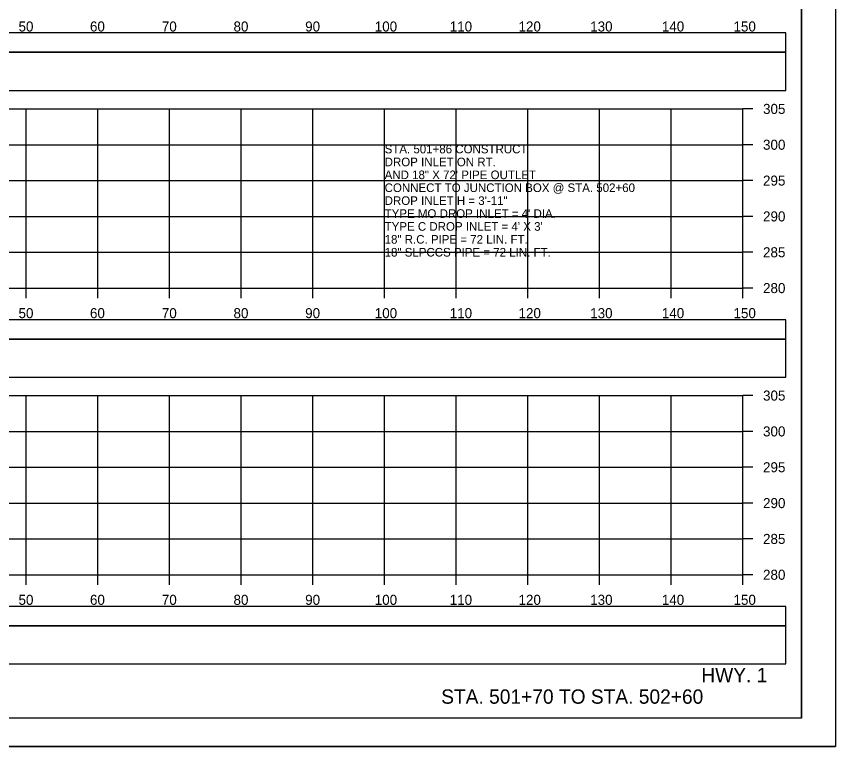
# Model space of a CAD drawing. Extents: x 1370538 to 1372872, y 376220 to 381127.
# Drawn here: x 1372757.3 to 1372871.6, y 376647.1 to 376749 of the extents above; entities that cross this region are included whole.
import ezdxf

# ---------------------------------------------------------------- set-up
doc = ezdxf.new("R2010")
doc.units = 0
for name, color, linetype in [('R_Border Notes', 7, 'Continuous'), ('R_Border PE', 7, 'Continuous'), ('R_Border Prem', 7, 'Continuous'), ('R_Grid', 7, 'Continuous'), ('R_No Plot', 7, 'Continuous'), ('R_Proposed Road', 7, 'Continuous'), ('R_Water Annot', 7, 'Continuous'), ('T_Detection Zones', 7, 'Continuous')]:
    doc.layers.add(name, color=color, linetype=linetype)

msp = doc.modelspace()

# ---------------------------------------------------------------- linework, layer by layer
at = {"layer": 'R_Border Notes'}
for q in [(1372866.83, 376856.55), (1372550.65, 376651.09)]:
    msp.add_line((1372866.83, 376651.09), q, dxfattribs=at)
at = {"layer": 'R_Border Prem'}
for p, q in [((1372858.65, 376711.09), (1372858.65, 376736.09)), ((1372860.05, 376736.09), (1372858.65, 376736.09)), ((1372860.05, 376731.09), (1372858.65, 376731.09)), ((1372860.05, 376726.09), (1372858.65, 376726.09)), ((1372860.05, 376721.09), (1372858.65, 376721.09)), ((1372860.05, 376716.09), (1372858.65, 376716.09)), ((1372558.65, 376711.09), (1372858.65, 376711.09)), ((1372758.65, 376709.69), (1372758.65, 376711.09)), ((1372768.65, 376709.69), (1372768.65, 376711.09)), ((1372778.65, 376709.69), (1372778.65, 376711.09)), ((1372788.65, 376709.69), (1372788.65, 376711.09)), ((1372798.65, 376709.69), (1372798.65, 376711.09)), ((1372808.65, 376709.69), (1372808.65, 376711.09)), ((1372818.65, 376709.69), (1372818.65, 376711.09)), ((1372828.65, 376709.69), (1372828.65, 376711.09)), ((1372838.65, 376709.69), (1372838.65, 376711.09)), ((1372848.65, 376709.69), (1372848.65, 376711.09)), ((1372858.65, 376709.69), (1372858.65, 376711.09)), ((1372860.05, 376711.09), (1372858.65, 376711.09)), ((1372858.65, 376671.09), (1372858.65, 376696.09)), ((1372860.05, 376696.09), (1372858.65, 376696.09)), ((1372860.05, 376691.09), (1372858.65, 376691.09)), ((1372860.05, 376686.09), (1372858.65, 376686.09)), ((1372860.05, 376681.09), (1372858.65, 376681.09)), ((1372860.05, 376676.09), (1372858.65, 376676.09)), ((1372558.65, 376671.09), (1372858.65, 376671.09)), ((1372758.65, 376669.69), (1372758.65, 376671.09)), ((1372768.65, 376669.69), (1372768.65, 376671.09)), ((1372778.65, 376669.69), (1372778.65, 376671.09)), ((1372788.65, 376669.69), (1372788.65, 376671.09)), ((1372798.65, 376669.69), (1372798.65, 376671.09)), ((1372808.65, 376669.69), (1372808.65, 376671.09)), ((1372818.65, 376669.69), (1372818.65, 376671.09)), ((1372828.65, 376669.69), (1372828.65, 376671.09)), ((1372838.65, 376669.69), (1372838.65, 376671.09)), ((1372848.65, 376669.69), (1372848.65, 376671.09)), ((1372858.65, 376669.69), (1372858.65, 376671.09)), ((1372860.05, 376671.09), (1372858.65, 376671.09))]:
    msp.add_line(p, q, dxfattribs=at)
at = {"layer": 'R_Grid'}
for p, q in [((1372558.65, 376736.09), (1372858.65, 376736.09)), ((1372758.65, 376711.09), (1372758.65, 376736.09)), ((1372768.65, 376711.09), (1372768.65, 376736.09)), ((1372778.65, 376711.09), (1372778.65, 376736.09)), ((1372788.65, 376711.09), (1372788.65, 376736.09)), ((1372798.65, 376711.09), (1372798.65, 376736.09)), ((1372808.65, 376711.09), (1372808.65, 376736.09)), ((1372818.65, 376711.09), (1372818.65, 376736.09)), ((1372828.65, 376711.09), (1372828.65, 376736.09)), ((1372838.65, 376711.09), (1372838.65, 376736.09)), ((1372848.65, 376711.09), (1372848.65, 376736.09)), ((1372858.65, 376711.09), (1372858.65, 376736.09)), ((1372558.65, 376731.09), (1372858.65, 376731.09)), ((1372558.65, 376726.09), (1372858.65, 376726.09)), ((1372558.65, 376721.09), (1372858.65, 376721.09)), ((1372558.65, 376716.09), (1372858.65, 376716.09)), ((1372558.65, 376711.09), (1372858.65, 376711.09)), ((1372558.65, 376696.09), (1372858.65, 376696.09)), ((1372758.65, 376671.09), (1372758.65, 376696.09)), ((1372768.65, 376671.09), (1372768.65, 376696.09)), ((1372778.65, 376671.09), (1372778.65, 376696.09)), ((1372788.65, 376671.09), (1372788.65, 376696.09)), ((1372798.65, 376671.09), (1372798.65, 376696.09)), ((1372808.65, 376671.09), (1372808.65, 376696.09)), ((1372818.65, 376671.09), (1372818.65, 376696.09)), ((1372828.65, 376671.09), (1372828.65, 376696.09)), ((1372838.65, 376671.09), (1372838.65, 376696.09)), ((1372848.65, 376671.09), (1372848.65, 376696.09)), ((1372858.65, 376671.09), (1372858.65, 376696.09)), ((1372558.65, 376691.09), (1372858.65, 376691.09)), ((1372558.65, 376686.09), (1372858.65, 376686.09)), ((1372558.65, 376681.09), (1372858.65, 376681.09)), ((1372558.65, 376676.09), (1372858.65, 376676.09)), ((1372558.65, 376671.09), (1372858.65, 376671.09))]:
    msp.add_line(p, q, dxfattribs=at)
at = {"layer": 'R_No Plot'}
msp.add_line((1372538.25, 376647.11), (1372871.58, 376647.11), dxfattribs=at)
for points in [[(1372538.24, 376860.44), (1372871.58, 376860.44), (1372871.58, 376647.11), (1372538.24, 376647.11)], [(1372784.57, 376856.55), (1372784.57, 376846.67), (1372820.3, 376846.67), (1372820.3, 376843.75), (1372843.5, 376843.75), (1372843.5, 376819.42), (1372866.83, 376819.42), (1372866.83, 376651.09), (1372550.65, 376651.09), (1372550.65, 376856.55)]]:
    msp.add_lwpolyline(points, close=True, dxfattribs=at)
at = {"layer": 'T_Detection Zones'}
for points in [[(1372552.66, 376743.99), (1372864.63, 376743.99), (1372864.63, 376746.69), (1372552.66, 376746.69)], [(1372552.66, 376738.66), (1372864.63, 376738.66), (1372864.63, 376743.99), (1372552.66, 376743.99)], [(1372552.66, 376703.96), (1372864.63, 376703.96), (1372864.63, 376706.67), (1372552.66, 376706.67)], [(1372552.66, 376698.64), (1372864.63, 376698.64), (1372864.63, 376703.96), (1372552.66, 376703.96)], [(1372552.66, 376663.98), (1372864.63, 376663.98), (1372864.63, 376666.68), (1372552.66, 376666.68)], [(1372552.66, 376658.66), (1372864.63, 376658.66), (1372864.63, 376663.98), (1372552.66, 376663.98)]]:
    msp.add_lwpolyline(points, close=True, dxfattribs=at)

# ---------------------------------------------------------------- texts
at = {"layer": 'R_Border PE'}
for s, p in [('50', (1372757.56, 376746.89)), ('60', (1372767.53, 376746.89)), ('70', (1372777.56, 376746.89)), ('80', (1372787.56, 376746.89)), ('90', (1372797.56, 376746.89)), ('100', (1372807.27, 376746.89)), ('110', (1372817.73, 376746.89)), ('120', (1372827.33, 376746.89)), ('130', (1372837.33, 376746.89)), ('140', (1372847.33, 376746.89)), ('150', (1372857.33, 376746.89)), ('305', (1372861.45, 376735.39)), ('300', (1372861.45, 376730.39)), ('295', (1372861.45, 376725.39)), ('290', (1372861.45, 376720.39)), ('285', (1372861.45, 376715.39)), ('280', (1372861.45, 376710.39)), ('50', (1372757.56, 376706.89)), ('60', (1372767.53, 376706.89)), ('70', (1372777.56, 376706.89)), ('80', (1372787.56, 376706.89)), ('90', (1372797.56, 376706.89)), ('100', (1372807.27, 376706.89)), ('110', (1372817.73, 376706.89)), ('120', (1372827.33, 376706.89)), ('130', (1372837.33, 376706.89)), ('140', (1372847.33, 376706.89)), ('150', (1372857.33, 376706.89)), ('305', (1372861.45, 376695.39)), ('300', (1372861.45, 376690.39)), ('295', (1372861.45, 376685.39)), ('290', (1372861.45, 376680.39)), ('285', (1372861.45, 376675.39)), ('280', (1372861.45, 376670.39)), ('50', (1372757.56, 376666.89)), ('60', (1372767.53, 376666.89)), ('70', (1372777.56, 376666.89)), ('80', (1372787.56, 376666.89)), ('90', (1372797.56, 376666.89)), ('100', (1372807.27, 376666.89)), ('110', (1372817.73, 376666.89)), ('120', (1372827.33, 376666.89)), ('130', (1372837.33, 376666.89)), ('140', (1372847.33, 376666.89)), ('150', (1372857.33, 376666.89))]:
    msp.add_text(s, height=1.4, dxfattribs=at).set_placement(p)
at = {"layer": 'R_Proposed Road'}
for s, p in [('HWY. 1', (1372852.84, 376656.09)), ('STA. 501+70 TO STA. 502+60', (1372816.54, 376653.09))]:
    msp.add_text(s, height=2, dxfattribs=at).set_placement(p)
at = {"layer": 'R_Water Annot'}
for s, p in [('STA. 501+86 CONSTRUCT', (1372808.65, 376729.89)), ('DROP INLET ON RT.', (1372808.65, 376728.09)), ('AND 18" X 72\' PIPE OUTLET', (1372808.65, 376726.29)), ('CONNECT TO JUNCTION BOX @ STA. 502+60', (1372808.65, 376724.49)), ('DROP INLET H = 3\'-11"', (1372808.65, 376722.69)), ("TYPE MO DROP INLET = 4' DIA.", (1372808.65, 376720.89)), ("TYPE C DROP INLET = 4' X 3'", (1372808.65, 376719.09)), ('18" R.C. PIPE = 72 LIN. FT.', (1372808.65, 376717.29)), ('18" SLPCCS PIPE = 72 LIN. FT.', (1372808.65, 376715.49))]:
    msp.add_text(s, height=1.2, dxfattribs=at).set_placement(p)

doc.saveas('drawing.dxf')
